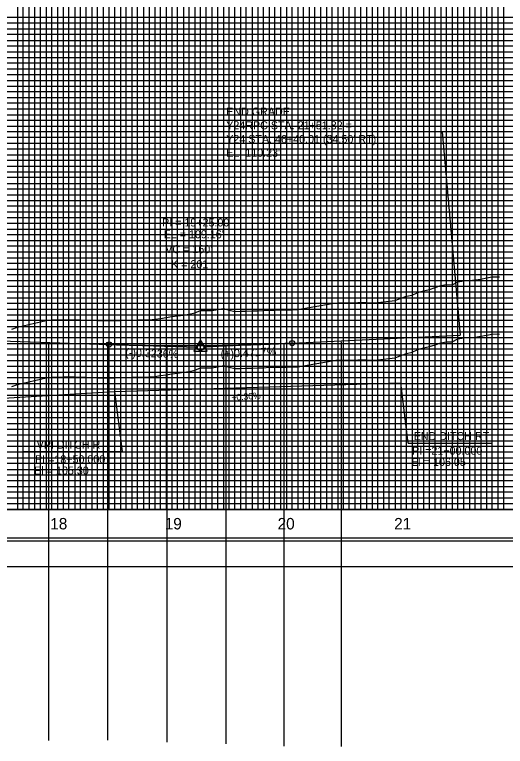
# Model space of a CAD drawing. Extents: x 2345490 to 2445302, y 465165 to 573888.
# Drawn here: x 2412658 to 2413087, y 527565 to 528205 of the extents above; entities that cross this region are included whole.
import ezdxf

# ---------------------------------------------------------------- set-up
doc = ezdxf.new("R2010")
doc.units = 0
for name, color, linetype in [('Old_Level_1', 7, 'Continuous'), ('Old_Level_18', 7, 'Continuous'), ('Old_Level_2', 7, 'Continuous'), ('Old_Level_3', 7, 'Continuous'), ('Old_Level_41', 7, 'Continuous'), ('Old_Level_42', 7, 'Continuous'), ('Old_Level_43', 7, 'Continuous'), ('Old_Level_50', 7, 'Continuous'), ('Old_Level_51', 7, 'Continuous'), ('Old_Level_61', 7, 'Continuous'), ('Old_Level_62', 7, 'Continuous'), ('Old_Level_63', 7, 'Continuous')]:
    doc.layers.add(name, color=color, linetype=linetype)

msp = doc.modelspace()

# ---------------------------------------------------------------- linework, layer by layer
at = {"layer": 'Old_Level_1'}
for points in [[(2412895.325, 527896.49575), (2412900.325, 527896.58325), (2412905.325, 527896.6705), (2412910.325, 527897.56675), (2412915.325, 527898.43425), (2412920.325, 527899.32), (2412925.325, 527900.20575), (2412930.325, 527901.0915), (2412935.325, 527901.972), (2412940.325, 527902.68475), (2412945.325, 527902.621), (2412950.325, 527902.55725), (2412955.325, 527902.4935), (2412960.325, 527903.14725), (2412965.325, 527902.85775), (2412970.325, 527902.635), (2412975.325, 527902.8495), (2412980.325, 527903.433), (2412985.325, 527904.0165), (2412990.325, 527904.6565), (2412995.325, 527906.57525), (2413000.325, 527908.40425), (2413005.325, 527909.3605), (2413010.325, 527911.75825), (2413015.325, 527913.2465), (2413020.325, 527914.37125), (2413025.325, 527916.02975), (2413030.325, 527917.6385), (2413035.325, 527918.56525), (2413040.325, 527918.434), (2413045.325, 527921.06625), (2413050.325, 527921.8835), (2413055.325, 527922.187), (2413060.325, 527922.69675), (2413065.325, 527923.35725), (2413070.325, 527924.322), (2413075.325, 527925.2865), (2413080.325, 527925.39025), (2413081.645, 527925.36675)], [(2412655.325, 527879.4805), (2412660.325, 527881.29175), (2412665.325, 527882.426), (2412670.325, 527883.567), (2412675.325, 527884.71475), (2412680.325, 527885.869), (2412685.325, 527887.03), (2412690.325, 527887.7015), (2412695.325, 527887.74875), (2412700.325, 527887.79475), (2412705.325, 527887.83975), (2412710.325, 527887.88375), (2412715.325, 527887.76675), (2412720.325, 527887.547), (2412725.325, 527887.32575), (2412730.325, 527887.10275), (2412735.325, 527886.9365), (2412740.325, 527887.06375), (2412745.325, 527887.1885), (2412750.325, 527887.311), (2412755.325, 527887.43125), (2412760.325, 527887.549), (2412765.325, 527887.66475), (2412770.325, 527887.778), (2412775.325, 527887.889), (2412780.325, 527888.3105), (2412785.325, 527889.05275), (2412790.325, 527889.7895), (2412795.325, 527890.521), (2412800.325, 527891.24675), (2412805.325, 527891.96725), (2412810.325, 527892.682), (2412815.325, 527893.88925), (2412820.325, 527895.7745), (2412825.325, 527895.8725), (2412830.325, 527895.833), (2412835.325, 527896.69725), (2412840.325, 527897.7225), (2412845.325, 527896.2625), (2412850.325, 527895.119), (2412855.325, 527895.27525), (2412860.325, 527895.42575), (2412865.325, 527895.5755), (2412870.325, 527895.72475), (2412875.325, 527895.87325), (2412880.325, 527896.232), (2412885.325, 527896.32125), (2412890.325, 527896.4085), (2412895.325, 527896.49575)]]:
    msp.add_lwpolyline(points, dxfattribs=at)
at = {"layer": 'Old_Level_18'}
msp.add_lwpolyline([(2413745.325, 528797.04275), (2412245.325, 528797.04275), (2412245.325, 527747.04275), (2413745.325, 527747.04275)], close=True, dxfattribs=at)
at = {"layer": 'Old_Level_2'}
for p, q in [((2413031.51175, 528102.06675), (2412841.5085, 528102.06675)), ((2413031.51175, 528102.06675), (2413047.145, 527924.24275)), ((2412900.325, 527917.417), (2413047.145, 527924.34325)), ((2412645.325, 527919.30675), (2412740.325, 527916.23225)), ((2412740.325, 527916.23225), (2412817.5765, 527913.732)), ((2412900.325, 527917.417), (2412823.072, 527913.77275))]:
    msp.add_line(p, q, dxfattribs=at)
msp.add_lwpolyline([(2412814.45375, 527910.26775), (2412826.19625, 527910.26775), (2412820.32525, 527920.3935)], close=True, dxfattribs=at)
for centre, radius in [((2412740.325, 527916.23225), 2.25), ((2412820.325, 527913.643), 2.75), ((2412900.325, 527917.417), 2.25)]:
    msp.add_circle(centre, radius, dxfattribs=at)
msp.add_spline([(2412740.325, 527916.23225), (2412743.525, 527916.13125), (2412746.725, 527916.03525), (2412749.925, 527915.9445), (2412753.125, 527915.85875), (2412756.325, 527915.778), (2412759.525, 527915.7025), (2412762.725, 527915.632), (2412765.925, 527915.5665), (2412769.125, 527915.50625), (2412772.325, 527915.451), (2412775.525, 527915.401), (2412778.725, 527915.356), (2412781.925, 527915.316), (2412785.125, 527915.28125), (2412788.325, 527915.2515), (2412791.525, 527915.22675), (2412794.725, 527915.20725), (2412797.925, 527915.19275), (2412801.125, 527915.18325), (2412804.325, 527915.179), (2412807.525, 527915.17975), (2412810.725, 527915.18575), (2412813.925, 527915.19675), (2412817.125, 527915.21275), (2412820.325, 527915.234), (2412823.525, 527915.26), (2412826.725, 527915.2915), (2412829.925, 527915.32775), (2412833.125, 527915.3695), (2412836.325, 527915.416), (2412839.525, 527915.46775), (2412842.725, 527915.5245), (2412845.925, 527915.58625), (2412849.125, 527915.65325), (2412852.325, 527915.72525), (2412855.525, 527915.8025), (2412858.725, 527915.88475), (2412861.925, 527915.972), (2412865.125, 527916.0645), (2412868.325, 527916.162), (2412871.525, 527916.2645), (2412874.725, 527916.37225), (2412877.925, 527916.485), (2412881.125, 527916.603), (2412884.325, 527916.726), (2412887.525, 527916.854), (2412890.725, 527916.987), (2412893.925, 527917.12525), (2412897.125, 527917.26875), (2412900.325, 527917.417)], degree=3, dxfattribs=at)
at = {"layer": 'Old_Level_3'}
for p, q in [((2412745.325, 527875.04275), (2412995.325, 527882.54275)), ((2413001.71708, 527830.06895), (2412995.325, 527882.54275)), ((2412495.325, 527860.04275), (2412745.325, 527875.04275)), ((2412752.08208, 527822.56895), (2412745.325, 527875.04275)), ((2413001.71708, 527830.06895), (2413074.91397, 527830.06895)), ((2412665.73603, 527822.56895), (2412752.08208, 527822.56895))]:
    msp.add_line(p, q, dxfattribs=at)
at = {"layer": 'Old_Level_41'}
msp.add_line((2413745.325, 527772.04275), (2412245.325, 527772.04275), dxfattribs=at)
for points in [[(2412670.325, 528797.04275), (2412670.325, 527772.04275), (2412720.325, 527772.04275), (2412720.325, 528797.04275)], [(2412695.325, 528797.04275), (2412695.325, 527772.04275), (2412745.325, 527772.04275), (2412745.325, 528797.04275)], [(2412770.325, 528797.04275), (2412770.325, 527772.04275), (2412820.325, 527772.04275), (2412820.325, 528797.04275)], [(2412795.325, 528797.04275), (2412795.325, 527772.04275), (2412845.325, 527772.04275), (2412845.325, 528797.04275)], [(2412870.325, 528797.04275), (2412870.325, 527772.04275), (2412920.325, 527772.04275), (2412920.325, 528797.04275)], [(2412895.325, 528797.04275), (2412895.325, 527772.04275), (2412945.325, 527772.04275), (2412945.325, 528797.04275)], [(2412970.325, 528797.04275), (2412970.325, 527772.04275), (2413020.325, 527772.04275), (2413020.325, 528797.04275)], [(2412995.325, 528797.04275), (2412995.325, 527772.04275), (2413045.325, 527772.04275), (2413045.325, 528797.04275)], [(2413070.325, 528797.04275), (2413070.325, 527772.04275), (2413120.325, 527772.04275)], [(2413745.325, 528197.04275), (2412245.325, 528197.04275), (2412245.325, 528147.04275), (2413745.325, 528147.04275)], [(2413745.325, 528122.04275), (2412245.325, 528122.04275), (2412245.325, 528172.04275), (2413745.325, 528172.04275)], [(2413745.325, 528097.04275), (2412245.325, 528097.04275), (2412245.325, 528047.04275), (2413745.325, 528047.04275)], [(2413745.325, 528022.04275), (2412245.325, 528022.04275), (2412245.325, 528072.04275), (2413745.325, 528072.04275)], [(2413745.325, 527997.04275), (2412245.325, 527997.04275), (2412245.325, 527947.04275), (2413745.325, 527947.04275)], [(2413745.325, 527897.04275), (2412245.325, 527897.04275), (2412245.325, 527847.04275), (2413745.325, 527847.04275)], [(2413745.325, 527822.04275), (2412245.325, 527822.04275), (2412245.325, 527872.04275), (2413745.325, 527872.04275)], [(2413745.325, 527797.04275), (2412245.325, 527797.04275)]]:
    msp.add_lwpolyline(points, dxfattribs=at)
at = {"layer": 'Old_Level_42'}
msp.add_lwpolyline([(2413745.325, 527922.04275), (2412245.325, 527922.04275), (2412245.325, 527972.04275), (2413745.325, 527972.04275)], dxfattribs=at)
at = {"layer": 'Old_Level_43'}
for points in [[(2412660.325, 528797.04275), (2412660.325, 527772.04275), (2412665.325, 527772.04275), (2412665.325, 528797.04275)], [(2412675.325, 528797.04275), (2412675.325, 527772.04275), (2412680.325, 527772.04275), (2412680.325, 528797.04275)], [(2412685.325, 528797.04275), (2412685.325, 527772.04275), (2412690.325, 527772.04275), (2412690.325, 528797.04275)], [(2412700.325, 528797.04275), (2412700.325, 527772.04275), (2412705.325, 527772.04275), (2412705.325, 528797.04275)], [(2412710.325, 528797.04275), (2412710.325, 527772.04275), (2412715.325, 527772.04275), (2412715.325, 528797.04275)], [(2412725.325, 528797.04275), (2412725.325, 527772.04275), (2412730.325, 527772.04275), (2412730.325, 528797.04275)], [(2412735.325, 528797.04275), (2412735.325, 527772.04275), (2412740.325, 527772.04275), (2412740.325, 528797.04275)], [(2412750.325, 528797.04275), (2412750.325, 527772.04275), (2412755.325, 527772.04275), (2412755.325, 528797.04275)], [(2412760.325, 528797.04275), (2412760.325, 527772.04275), (2412765.325, 527772.04275), (2412765.325, 528797.04275)], [(2412775.325, 528797.04275), (2412775.325, 527772.04275)], [(2412780.325, 528797.04275), (2412780.325, 527772.04275), (2412785.325, 527772.04275), (2412785.325, 528797.04275), (2412790.325, 528797.04275), (2412790.325, 527772.04275), (2412800.325, 527772.04275), (2412800.325, 528797.04275), (2412805.325, 528797.04275), (2412805.325, 527772.04275), (2412810.325, 527772.04275), (2412810.325, 528797.04275), (2412815.325, 528797.04275), (2412815.325, 527772.04275)], [(2412825.325, 527772.04275), (2412825.325, 528797.04275)], [(2412830.325, 528797.04275), (2412830.325, 527772.04275), (2412835.325, 527772.04275), (2412835.325, 528797.04275)], [(2412840.325, 528797.04275), (2412840.325, 527772.04275), (2412850.325, 527772.04275), (2412850.325, 528797.04275)], [(2412855.325, 528797.04275), (2412855.325, 527772.04275), (2412855.325, 527772.04275), (2412860.325, 527772.04275), (2412860.325, 528797.04275)], [(2412865.325, 528797.04275), (2412865.325, 527772.04275), (2412875.325, 527772.04275), (2412875.325, 528797.04275)], [(2412880.325, 528797.04275), (2412880.325, 527772.04275), (2412885.325, 527772.04275), (2412885.325, 528797.04275)], [(2412890.325, 528797.04275), (2412890.325, 527772.04275), (2412900.325, 527772.04275), (2412900.325, 528797.04275)], [(2412905.325, 528797.04275), (2412905.325, 527772.04275), (2412910.325, 527772.04275), (2412910.325, 528797.04275)], [(2412915.325, 528797.04275), (2412915.325, 527772.04275), (2412925.325, 527772.04275), (2412925.325, 528797.04275)], [(2412930.325, 528797.04275), (2412930.325, 527772.04275), (2412935.325, 527772.04275), (2412935.325, 528797.04275)], [(2412940.325, 528797.04275), (2412940.325, 527772.04275), (2412950.325, 527772.04275), (2412950.325, 528797.04275)], [(2412955.325, 528797.04275), (2412955.325, 527772.04275), (2412960.325, 527772.04275), (2412960.325, 528797.04275)], [(2412965.325, 528797.04275), (2412965.325, 527772.04275), (2412975.325, 527772.04275), (2412975.325, 528797.04275)], [(2412980.325, 528797.04275), (2412980.325, 527772.04275), (2412985.325, 527772.04275), (2412985.325, 528797.04275)], [(2412990.325, 528797.04275), (2412990.325, 527772.04275), (2413000.325, 527772.04275), (2413000.325, 528797.04275)], [(2413005.325, 528797.04275), (2413005.325, 527772.04275)], [(2413015.325, 528796.44275), (2413015.325, 527772.04275), (2413025.325, 527772.04275), (2413025.325, 528797.04275)], [(2413030.325, 528797.04275), (2413030.325, 527772.04275), (2413035.325, 527772.04275), (2413035.325, 528797.04275)], [(2413040.325, 528797.04275), (2413040.325, 527772.04275), (2413050.325, 527772.04275), (2413050.325, 528797.04275)], [(2413055.325, 528797.04275), (2413055.325, 527772.04275), (2413060.325, 527772.04275), (2413060.325, 528797.04275)], [(2413065.325, 528797.04275), (2413065.325, 527772.04275), (2413075.325, 527772.04275), (2413075.325, 528797.04275)], [(2413080.325, 528797.04275), (2413080.325, 527772.04275), (2413085.325, 527772.04275), (2413085.325, 528797.04275)], [(2413005.325, 527772.04275), (2413010.325, 527772.04275), (2413010.325, 528796.44275)], [(2413695.325, 528202.04275), (2412295.325, 528202.04275), (2412295.325, 528192.04275), (2413695.325, 528192.04275)], [(2413695.325, 528187.04275), (2412295.325, 528187.04275), (2412295.325, 528182.04275), (2413695.325, 528182.04275)], [(2413695.325, 528177.04275), (2412295.325, 528177.04275), (2412295.325, 528167.04275), (2413695.325, 528167.04275)], [(2413695.325, 528162.04275), (2412295.325, 528162.04275), (2412295.325, 528157.04275), (2413695.325, 528157.04275)], [(2413695.325, 528152.04275), (2412295.325, 528152.04275), (2412295.325, 528142.04275), (2413695.325, 528142.04275)], [(2413695.325, 528137.04275), (2412295.325, 528137.04275), (2412295.325, 528132.04275), (2413695.325, 528132.04275)], [(2413695.325, 528127.04275), (2412295.325, 528127.04275), (2412295.325, 528117.04275), (2413695.325, 528117.04275)], [(2413695.325, 528112.04275), (2412295.325, 528112.04275), (2412295.325, 528107.04275), (2413695.325, 528107.04275)], [(2413695.325, 528102.04275), (2412295.325, 528102.04275), (2412295.325, 528092.04275), (2413695.325, 528092.04275)], [(2413695.325, 528087.04275), (2412295.325, 528087.04275), (2412295.325, 528082.04275), (2413695.325, 528082.04275)], [(2413695.325, 528077.04275), (2412295.325, 528077.04275), (2412295.325, 528067.04275), (2413695.325, 528067.04275)], [(2413695.325, 528062.04275), (2412295.325, 528062.04275), (2412295.325, 528057.04275), (2413695.325, 528057.04275)], [(2413695.325, 528052.04275), (2412295.325, 528052.04275), (2412295.325, 528042.04275), (2413695.325, 528042.04275)], [(2413695.325, 528037.04275), (2412295.325, 528037.04275), (2412295.325, 528032.04275), (2413695.325, 528032.04275)], [(2413695.325, 528027.04275), (2412295.325, 528027.04275), (2412295.325, 528017.04275), (2413695.325, 528017.04275)], [(2413695.325, 528012.04275), (2412295.325, 528012.04275), (2412295.325, 528007.04275), (2413695.325, 528007.04275)], [(2413695.325, 528002.04275), (2412295.325, 528002.04275), (2412295.325, 527992.04275), (2413695.325, 527992.04275)], [(2413695.325, 527987.04275), (2412295.325, 527987.04275), (2412295.325, 527982.04275), (2413695.325, 527982.04275)], [(2413695.325, 527977.04275), (2412295.325, 527977.04275)], [(2412295.325, 527967.04275), (2413695.325, 527967.04275)], [(2413695.325, 527962.04275), (2412295.325, 527962.04275), (2412295.325, 527957.04275), (2413695.325, 527957.04275)], [(2413695.325, 527952.04275), (2412295.325, 527952.04275)], [(2412295.325, 527942.04275), (2413695.325, 527942.04275)], [(2413695.325, 527937.04275), (2412295.325, 527937.04275), (2412295.325, 527932.04275), (2413695.325, 527932.04275)], [(2413695.325, 527927.04275), (2412295.325, 527927.04275), (2412295.325, 527917.04275), (2413695.325, 527917.04275)], [(2413695.325, 527912.04275), (2412295.325, 527912.04275), (2412295.325, 527907.04275), (2413695.325, 527907.04275)], [(2413695.325, 527902.04275), (2412295.325, 527902.04275), (2412295.325, 527892.04275), (2413695.325, 527892.04275)], [(2413695.325, 527887.04275), (2412295.325, 527887.04275), (2412295.325, 527882.04275), (2413695.325, 527882.04275)], [(2413695.325, 527877.04275), (2412295.325, 527877.04275), (2412295.325, 527867.04275), (2413695.325, 527867.04275)], [(2413695.325, 527862.04275), (2412295.325, 527862.04275), (2412295.325, 527857.04275), (2413695.325, 527857.04275)], [(2413695.325, 527852.04275), (2412295.325, 527852.04275), (2412295.325, 527842.04275), (2413695.325, 527842.04275)], [(2413695.325, 527837.04275), (2412295.325, 527837.04275), (2412295.325, 527832.04275), (2413695.325, 527832.04275)], [(2413695.325, 527827.04275), (2412295.325, 527827.04275), (2412295.325, 527817.04275), (2413695.325, 527817.04275)], [(2413695.325, 527812.04275), (2412295.325, 527812.04275), (2412295.325, 527807.04275), (2413695.325, 527807.04275)], [(2413695.325, 527802.04275), (2412295.325, 527802.04275), (2412295.325, 527792.04275), (2413695.325, 527792.04275)], [(2413695.325, 527787.04275), (2412295.325, 527787.04275), (2412295.325, 527782.04275), (2413695.325, 527782.04275)], [(2413695.325, 527777.04275), (2412295.325, 527777.04275)]]:
    msp.add_lwpolyline(points, dxfattribs=at)
at = {"layer": 'Old_Level_50'}
msp.add_lwpolyline([(2413757.825, 528799.59275), (2412091.325, 528799.59275), (2412091.325, 527744.49275), (2413757.825, 527744.49275)], close=True, dxfattribs=at)
at = {"layer": 'Old_Level_51'}
msp.add_lwpolyline([(2413762.325, 528822.04275), (2412078.325, 528822.04275), (2412078.325, 527722.04275), (2413762.325, 527722.04275)], close=True, dxfattribs=at)
at = {"layer": 'Old_Level_61'}
for points in [[(2412895.325, 527946.49575), (2412900.325, 527946.58325), (2412905.325, 527946.6705), (2412910.325, 527947.56675), (2412915.325, 527948.43425), (2412920.325, 527949.32), (2412925.325, 527950.20575), (2412930.325, 527951.0915), (2412935.325, 527951.972), (2412940.325, 527952.68475), (2412945.325, 527952.621), (2412950.325, 527952.55725), (2412955.325, 527952.4935), (2412960.325, 527953.14725), (2412965.325, 527952.85775), (2412970.325, 527952.635), (2412975.325, 527952.8495), (2412980.325, 527953.433), (2412985.325, 527954.0165), (2412990.325, 527954.6565), (2412995.325, 527956.57525), (2413000.325, 527958.40425), (2413005.325, 527959.3605), (2413010.325, 527961.75825), (2413015.325, 527963.2465), (2413020.325, 527964.37125), (2413025.325, 527966.02975), (2413030.325, 527967.6385), (2413035.325, 527968.56525), (2413040.325, 527968.434), (2413045.325, 527971.06625), (2413050.325, 527971.8835), (2413055.325, 527972.187), (2413060.325, 527972.69675), (2413065.325, 527973.35725), (2413070.325, 527974.322), (2413075.325, 527975.2865), (2413080.325, 527975.39025), (2413081.645, 527975.36675)], [(2412655.325, 527929.4805), (2412660.325, 527931.29175), (2412665.325, 527932.426), (2412670.325, 527933.567), (2412675.325, 527934.71475), (2412680.325, 527935.869), (2412685.325, 527937.03), (2412690.325, 527937.7015), (2412695.325, 527937.74875), (2412700.325, 527937.79475), (2412705.325, 527937.83975), (2412710.325, 527937.88375), (2412715.325, 527937.76675), (2412720.325, 527937.547), (2412725.325, 527937.32575), (2412730.325, 527937.10275), (2412735.325, 527936.9365), (2412740.325, 527937.06375), (2412745.325, 527937.1885), (2412750.325, 527937.311), (2412755.325, 527937.43125), (2412760.325, 527937.549), (2412765.325, 527937.66475), (2412770.325, 527937.778), (2412775.325, 527937.889), (2412780.325, 527938.3105), (2412785.325, 527939.05275), (2412790.325, 527939.7895), (2412795.325, 527940.521), (2412800.325, 527941.24675), (2412805.325, 527941.96725), (2412810.325, 527942.682), (2412815.325, 527943.88925), (2412820.325, 527945.7745), (2412825.325, 527945.8725), (2412830.325, 527945.833), (2412835.325, 527946.69725), (2412840.325, 527947.7225), (2412845.325, 527946.2625), (2412850.325, 527945.119), (2412855.325, 527945.27525), (2412860.325, 527945.42575), (2412865.325, 527945.5755), (2412870.325, 527945.72475), (2412875.325, 527945.87325), (2412880.325, 527946.232), (2412885.325, 527946.32125), (2412890.325, 527946.4085), (2412895.325, 527946.49575)]]:
    msp.add_lwpolyline(points, dxfattribs=at)
at = {"layer": 'Old_Level_63'}
for p, q in [((2412687.425, 527917.74275), (2412687.425, 527569.99475)), ((2412739.115, 527916.04275), (2412739.115, 527570.29475)), ((2412790.845, 527915.34275), (2412790.845, 527568.59475)), ((2412842.295, 527915.74275), (2412842.295, 527566.99475)), ((2412893.085, 527916.94275), (2412893.085, 527565.19475)), ((2412943.145, 527918.64275), (2412943.145, 527564.89475)), ((2410895.325, 527772.04275), (2413081.64925, 527772.04275))]:
    msp.add_line(p, q, dxfattribs=at)

# ---------------------------------------------------------------- texts
at = {"layer": 'Old_Level_2'}
for s, height, p in [('END GRADE ', 7.000001, (2412842.76375, 528116.28125)), ('Y24RPC STA. 21+51.82 =', 7.0000005, (2412842.76375, 528104.28125)), ("Y24 STA. 46+40.01 (34.50' RT)", 7.0000005, (2412842.76375, 528092.28125)), ("EL. 110.23'", 7.0000005, (2412842.76375, 528080.28125)), ('PI = 19+25.00', 7.0000005, (2412786.705, 528019.37475)), ("EL = 109.16'", 7.0000005, (2412788.085, 528009.03725)), ("VC = 160'", 7.000001, (2412789.509, 527996.037)), ('K = 201', 7.000001, (2412794.56825, 527982.891))]:
    msp.add_text(s, height=height, dxfattribs=at).set_placement(p)
for s, rotation, p in [('(-)0.3236%', 358.14634722, (2412754.412, 527905.77125)), ('(+)0.4717%', 2.70086667, (2412838.017, 527904.46675))]:
    msp.add_text(s, height=7.000001, rotation=rotation, dxfattribs=at).set_placement(p)
at = {"layer": 'Old_Level_3'}
for s, height, rotation, p in [('+0.30%', 5.6, 4.50177414, (2412847.51964, 527866.9269)), ('END DITCH RT', 7.0000005, 360, (2413006.65479, 527832.63016)), ('VPI DITCH RT', 7.0000005, 360, (2412677.06582, 527825.13016)), ('PI =21+00.000', 7.0000005, 360, (2413005.2265, 527819.8529)), ('PI =18+50.000', 7.0000005, 360, (2412675.63753, 527812.3529)), ('El = 106.05', 7.0000005, 360, (2413004.56628, 527810.00718)), ('El = 105.30', 7.0000005, 360, (2412674.97731, 527802.50718))]:
    msp.add_text(s, height=height, rotation=rotation, dxfattribs=at).set_placement(p)
at = {"layer": 'Old_Level_62'}
for s, p in [('18', (2412688.99025, 527754.543)), ('19', (2412789.0325, 527754.543)), ('20', (2412887.7115, 527754.543)), ('21', (2412989.551, 527754.543))]:
    msp.add_text(s, height=10.000001, dxfattribs=at).set_placement(p)

doc.saveas('drawing.dxf')
